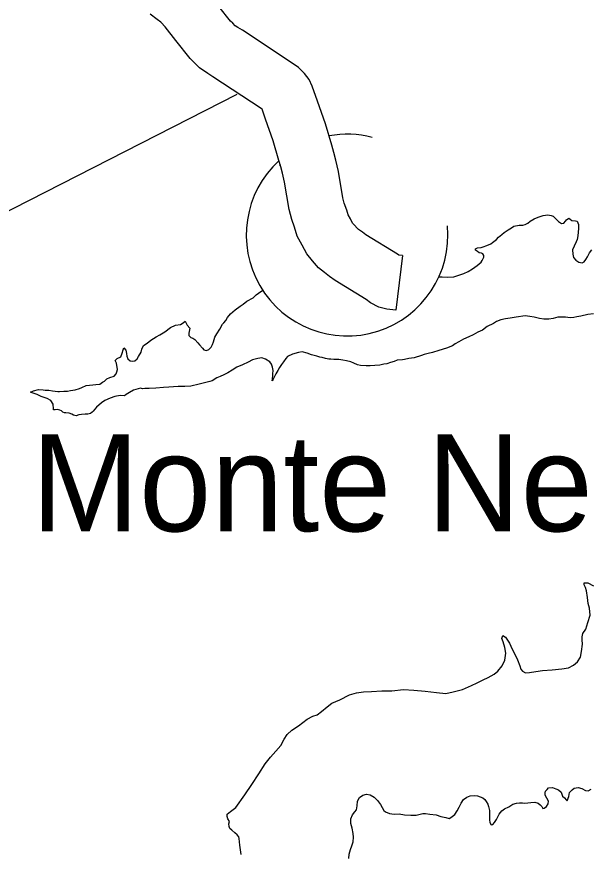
# Model space of a CAD drawing. Extents: x 670147 to 673275, y 705573 to 707613.
# Drawn here: x 670703 to 670749.9, y 707179.4 to 707247.9 of the extents above; entities that cross this region are included whole.
import ezdxf

# ---------------------------------------------------------------- set-up
doc = ezdxf.new("R2010")
doc.units = 0
for name, color, linetype in [('10', 7, 'Continuous'), ('21', 7, 'Continuous'), ('24', 7, 'Continuous'), ('9', 7, 'Continuous')]:
    doc.layers.add(name, color=color, linetype=linetype)

msp = doc.modelspace()

# ---------------------------------------------------------------- linework, layer by layer
at = {"layer": '10'}
for points in [[(670734.553, 707228.381), (670734.243, 707228.418), (670734.137, 707228.501), (670731.563, 707230.071), (670731.268, 707230.293), (670730.957, 707230.524), (670730.829, 707230.632), (670730.611, 707230.874), (670730.472, 707231.046), (670730.287, 707231.383), (670730.11, 707231.714), (670729.993, 707232.099), (670729.789, 707232.685), (670729.671, 707233.118), (670729.307, 707235.269), (670729.1, 707236.191), (670728.933, 707236.829), (670728.769, 707237.422), (670728.244, 707239.17), (670727.603, 707241.013), (670727.172, 707242.249), (670726.903, 707242.78), (670726.539, 707243.283), (670726.033, 707243.784), (670725.535, 707244.136), (670721.455, 707246.823), (670721.086, 707247.047), (670720.873, 707247.195), (670720.67, 707247.405), (670720.492, 707247.571), (670719.53, 707248.778)], [(670734.009, 707223.914), (670733.279, 707224.002), (670732.626, 707224.17), (670731.938, 707224.509), (670731.572, 707224.795), (670729.034, 707226.343), (670728.576, 707226.687), (670728.166, 707226.991), (670727.692, 707227.39), (670727.185, 707227.953), (670726.721, 707228.528), (670726.331, 707229.238), (670725.932, 707229.984), (670725.713, 707230.707), (670725.489, 707231.349), (670725.271, 707232.145), (670724.89, 707234.402), (670724.727, 707235.128), (670724.588, 707235.659), (670724.445, 707236.175), (670723.962, 707237.782), (670723.353, 707239.533), (670723.06, 707240.375), (670722.999, 707240.417), (670719.048, 707243.02), (670718.635, 707243.271), (670717.945, 707243.748), (670717.516, 707244.194), (670717.182, 707244.505), (670716.001, 707245.986), (670715.132, 707247.092), (670714.816, 707247.463), (670714.789, 707247.486), (670714.49, 707247.701), (670713.907, 707248.136)], [(670734.553, 707228.381), (670734.009, 707223.914)]]:
    msp.add_lwpolyline(points, dxfattribs=at)
at = {"layer": '21'}
msp.add_line((670701.335, 707231.532), (670721.03, 707241.603), dxfattribs=at)
at = {"layer": '24'}
for start, end in [(75.69699, 100.24643), (132.4684, 5.32847)]:
    msp.add_arc((670730.018, 707230.062), 8.25, start, end, dxfattribs=at)
at = {"layer": '9'}
for points in [[(670724.486, 707235.764), (670724.567, 707235.825)], [(670737.522, 707226.643), (670737.784, 707226.636), (670738.203, 707226.608), (670738.757, 707226.657), (670739.071, 707226.749), (670739.565, 707226.918), (670739.908, 707227.085), (670740.282, 707227.313), (670740.67, 707227.571), (670740.982, 707227.858), (670741.071, 707227.993), (670741.19, 707228.249), (670741.204, 707228.385), (670741.128, 707228.519), (670741.008, 707228.593), (670740.813, 707228.607), (670740.678, 707228.726), (670740.527, 707228.83), (670740.526, 707228.951), (670740.691, 707229.027), (670740.975, 707229.059), (670741.155, 707229.09), (670741.439, 707229.197), (670741.768, 707229.334), (670741.917, 707229.455), (670742.245, 707229.697), (670742.394, 707229.879), (670742.677, 707230.121), (670742.871, 707230.287), (670743.199, 707230.484), (670743.468, 707230.651), (670743.647, 707230.787), (670744.096, 707230.866), (670744.38, 707230.882), (670744.575, 707230.929), (670744.799, 707231.05), (670744.993, 707231.202), (670745.306, 707231.399), (670745.65, 707231.536), (670746.054, 707231.659), (670746.428, 707231.707), (670746.698, 707231.663), (670746.863, 707231.619), (670746.998, 707231.47), (670747.164, 707231.321), (670747.3, 707231.187), (670747.555, 707231.024), (670747.75, 707231.04), (670747.884, 707231.191), (670747.973, 707231.312), (670748.167, 707231.448), (670748.273, 707231.359), (670748.408, 707231.254), (670748.708, 707231.241), (670748.843, 707231.212), (670748.949, 707230.928), (670748.936, 707230.612), (670748.923, 707230.297), (670748.895, 707230.012), (670748.837, 707229.711), (670748.748, 707229.5), (670748.585, 707229.169), (670748.452, 707228.853), (670748.469, 707228.508), (670748.546, 707228.223), (670748.727, 707228.014), (670748.983, 707227.851), (670749.253, 707227.793), (670749.417, 707227.884), (670749.551, 707228.065), (670749.684, 707228.291), (670749.773, 707228.457), (670749.847, 707228.622), (670750.04, 707228.864)], [(670706.013, 707215.752), (670705.997, 707215.842), (670705.965, 707216.217), (670705.783, 707216.516), (670705.483, 707216.694), (670705.153, 707216.797), (670705.002, 707216.856), (670704.672, 707217.019), (670704.327, 707217.122), (670704.116, 707217.211), (670704.37, 707217.332), (670704.774, 707217.44), (670705.149, 707217.413), (670705.329, 707217.384), (670705.614, 707217.371), (670705.928, 707217.328), (670706.363, 707217.271), (670706.498, 707217.272), (670706.857, 707217.304), (670707.142, 707217.306), (670707.397, 707217.338), (670707.771, 707217.4), (670708.13, 707217.508), (670708.324, 707217.599), (670708.682, 707217.766), (670708.952, 707217.783), (670709.207, 707217.815), (670709.461, 707217.847), (670709.79, 707217.879), (670710.014, 707218.03), (670710.164, 707218.122), (670710.372, 707218.303), (670710.611, 707218.41), (670710.97, 707218.532), (670711.134, 707218.698), (670711.193, 707218.864), (670711.237, 707219.059), (670711.144, 707219.584), (670711.037, 707219.793), (670711.201, 707219.96), (670711.5, 707220.112), (670711.618, 707220.398), (670711.691, 707220.668), (670711.75, 707220.849), (670711.931, 707220.64), (670711.978, 707220.37), (670711.994, 707220.16), (670712.085, 707219.935), (670712.266, 707219.787), (670712.491, 707219.743), (670712.656, 707219.774), (670712.849, 707219.941), (670712.953, 707220.136), (670713.176, 707220.483), (670713.219, 707220.739), (670713.352, 707221.025), (670713.651, 707221.222), (670713.964, 707221.464), (670714.412, 707221.737), (670714.71, 707221.904), (670715.113, 707222.147), (670715.576, 707222.495), (670715.979, 707222.693), (670716.383, 707222.741), (670716.607, 707222.878), (670716.771, 707223.029), (670716.923, 707222.699), (670717.164, 707222.446), (670717.062, 707222.04), (670717.063, 707221.845), (670717.229, 707221.681), (670717.409, 707221.622), (670717.559, 707221.518), (670717.8, 707221.249), (670717.951, 707221.07), (670718.178, 707220.802), (670718.313, 707220.682), (670718.523, 707220.609), (670718.718, 707220.7), (670718.911, 707220.896), (670719, 707221.122), (670719.088, 707221.333), (670719.191, 707221.709), (670719.369, 707221.995), (670719.607, 707222.372), (670719.829, 707222.764), (670719.933, 707222.885), (670720.112, 707223.066), (670720.245, 707223.307), (670720.468, 707223.624), (670720.856, 707223.956), (670721.273, 707224.244), (670721.527, 707224.411), (670721.825, 707224.668), (670722.333, 707224.942), (670722.586, 707225.184), (670722.959, 707225.456), (670723.172, 707225.575)], [(670750.176, 707223.611), (670749.697, 707223.563), (670749.129, 707223.439), (670748.799, 707223.362), (670748.56, 707223.33), (670748.26, 707223.298), (670747.886, 707223.341), (670747.556, 707223.353), (670747.257, 707223.336), (670746.868, 707223.244), (670746.508, 707223.196), (670746.104, 707223.194), (670745.744, 707223.251), (670745.324, 707223.339), (670744.964, 707223.411), (670744.574, 707223.469), (670743.841, 707223.359), (670743.362, 707223.265), (670742.973, 707223.218), (670742.599, 707223.125), (670742.24, 707223.003), (670741.986, 707222.821), (670741.478, 707222.578), (670741.105, 707222.29), (670740.717, 707222.107), (670740.329, 707221.909), (670739.985, 707221.727), (670739.552, 707221.559), (670739.149, 707221.316), (670738.865, 707221.164), (670738.641, 707221.013), (670738.148, 707220.814), (670737.52, 707220.615), (670737.011, 707220.461), (670736.637, 707220.369), (670736.323, 707220.292), (670736.099, 707220.215), (670735.501, 707220.031), (670735.067, 707219.953), (670734.708, 707219.876)], [(670734.708, 707219.876), (670734.558, 707219.86), (670734.124, 707219.827), (670733.855, 707219.72), (670733.57, 707219.643), (670733.256, 707219.536), (670733.032, 707219.504), (670732.703, 707219.412), (670732.284, 707219.379), (670731.909, 707219.362), (670731.58, 707219.36), (670731.115, 707219.387), (670730.86, 707219.46), (670730.575, 707219.578), (670730.319, 707219.696), (670729.959, 707219.784), (670729.659, 707219.827), (670729.329, 707219.87), (670728.925, 707219.897), (670728.7, 707219.911), (670728.52, 707219.91), (670728.25, 707219.953), (670727.98, 707220.041), (670727.785, 707220.07), (670727.53, 707220.143), (670727.095, 707220.26), (670726.764, 707220.408), (670726.344, 707220.511), (670726.045, 707220.464), (670725.551, 707220.325), (670725.133, 707220.142), (670724.999, 707219.961), (670724.821, 707219.705), (670724.642, 707219.479), (670724.479, 707219.222), (670724.346, 707218.981), (670724.183, 707218.71), (670724.079, 707218.484), (670723.96, 707218.273), (670723.901, 707218.138), (670723.915, 707218.303), (670723.944, 707218.558), (670723.943, 707218.723), (670723.971, 707218.979), (670723.91, 707219.249), (670723.833, 707219.503), (670723.697, 707219.682), (670723.336, 707219.92), (670723.051, 707220.023), (670722.722, 707219.976), (670722.288, 707219.853), (670721.93, 707219.656), (670721.467, 707219.442), (670721.003, 707219.259), (670720.63, 707219.017), (670720.257, 707218.804), (670719.928, 707218.622), (670719.645, 707218.485), (670719.361, 707218.378), (670718.973, 707218.135), (670718.793, 707218.074), (670717.925, 707217.858), (670717.237, 707217.703), (670716.758, 707217.685), (670716.189, 707217.681), (670715.425, 707217.631), (670714.991, 707217.598), (670714.377, 707217.549), (670713.838, 707217.515), (670713.478, 707217.513), (670713.283, 707217.497), (670713.118, 707217.541), (670712.55, 707217.372), (670712.222, 707217.19), (670711.953, 707217.008), (670711.804, 707216.902), (670711.444, 707216.944), (670711.01, 707216.851), (670710.651, 707216.729), (670710.203, 707216.531), (670709.919, 707216.349), (670709.517, 707215.971), (670709.234, 707215.669), (670709.16, 707215.578), (670709.041, 707215.457), (670708.816, 707215.411), (670708.592, 707215.409), (670708.292, 707215.392), (670708.083, 707215.346), (670707.858, 707215.269), (670707.633, 707215.328), (670707.513, 707215.417), (670707.273, 707215.506), (670707.003, 707215.519), (670706.898, 707215.518), (670706.778, 707215.577), (670706.657, 707215.682), (670706.522, 707215.741), (670706.312, 707215.799), (670706.147, 707215.768), (670706.013, 707215.752)], [(670720.356, 707181.88), (670720.4, 707182.09), (670720.249, 707182.299), (670720.218, 707182.494), (670720.202, 707182.674), (670720.47, 707182.916), (670720.918, 707183.219), (670721.661, 707184.26), (670722.225, 707185.119), (670722.789, 707185.994), (670723.323, 707186.808), (670723.74, 707187.351), (670724.186, 707187.849), (670724.588, 707188.302), (670724.869, 707188.814), (670725.122, 707189.191), (670725.509, 707189.569), (670726.032, 707189.903), (670726.747, 707190.448), (670727.225, 707190.691), (670727.569, 707190.814), (670727.927, 707191.071), (670728.389, 707191.465), (670728.762, 707191.767), (670729.42, 707192.027), (670730.211, 707192.452), (670730.78, 707192.606), (670731.348, 707192.7), (670732.022, 707192.72), (670732.861, 707192.77), (670733.685, 707192.776), (670734.628, 707192.872), (670735.467, 707192.832), (670736.412, 707192.749), (670737.326, 707192.635), (670738.106, 707192.55), (670738.704, 707192.689), (670739.467, 707192.874), (670740.199, 707193.209), (670740.662, 707193.437), (670741.155, 707193.681), (670741.544, 707193.879), (670742.036, 707194.152), (670742.35, 707194.379), (670742.692, 707194.817), (670742.929, 707195.284), (670743.015, 707195.87), (670742.922, 707196.334), (670742.785, 707196.784), (670742.678, 707197.053), (670742.752, 707197.294), (670742.962, 707197.16), (670743.295, 707196.682), (670743.523, 707196.188), (670743.75, 707195.784), (670743.947, 707195.305), (670744.145, 707194.811), (670744.236, 707194.557), (670744.372, 707194.393), (670744.613, 707194.244), (670744.927, 707194.276), (670745.451, 707194.37), (670746.005, 707194.449), (670746.784, 707194.499), (670747.592, 707194.564), (670748.116, 707194.658), (670748.549, 707194.871), (670748.877, 707195.158), (670749.114, 707195.535), (670749.202, 707196.001), (670749.273, 707196.587), (670749.256, 707196.947), (670749.254, 707197.187), (670749.313, 707197.458), (670749.535, 707197.819), (670749.712, 707198.361), (670749.888, 707198.962), (670749.84, 707199.547), (670749.748, 707199.922), (670749.67, 707200.417), (670749.592, 707200.957), (670749.515, 707201.241), (670749.409, 707201.436), (670749.408, 707201.616), (670749.708, 707201.618), (670750.173, 707201.366)], [(670738.091, 707182.418), (670738.361, 707182.33), (670738.511, 707182.406), (670738.824, 707182.648), (670739.032, 707182.964), (670739.18, 707183.266), (670739.358, 707183.582), (670739.536, 707183.898), (670739.804, 707184.08), (670740.088, 707184.172), (670740.403, 707184.204), (670740.672, 707184.191), (670740.898, 707184.103), (670741.123, 707184.014), (670741.273, 707183.895), (670741.394, 707183.716), (670741.53, 707183.491), (670741.591, 707183.312), (670741.668, 707182.997), (670741.655, 707182.712), (670741.657, 707182.427), (670741.658, 707182.231), (670741.704, 707182.007), (670741.795, 707181.812), (670741.945, 707181.828), (670742.079, 707181.994), (670742.242, 707182.235), (670742.346, 707182.461), (670742.449, 707182.687), (670742.553, 707182.808), (670742.687, 707182.959), (670742.881, 707183.125), (670743.24, 707183.293), (670743.568, 707183.505), (670743.867, 707183.582), (670744.122, 707183.599), (670744.376, 707183.615), (670744.541, 707183.571), (670744.811, 707183.603), (670745.035, 707183.65), (670745.365, 707183.667), (670745.65, 707183.594), (670745.815, 707183.46), (670745.936, 707183.311), (670746.027, 707183.146), (670746.147, 707183.162), (670746.326, 707183.313), (670746.474, 707183.524), (670746.488, 707183.735), (670746.351, 707184.004), (670746.23, 707184.228), (670746.229, 707184.423), (670746.258, 707184.559), (670746.377, 707184.694), (670746.496, 707184.83), (670746.811, 707184.877), (670747.096, 707184.744), (670747.306, 707184.686), (670747.517, 707184.492), (670747.639, 707184.162), (670747.789, 707184.028), (670747.94, 707183.864), (670748.031, 707183.775), (670748.148, 707184.121), (670748.221, 707184.467), (670748.43, 707184.663), (670748.579, 707184.814), (670748.923, 707184.861), (670749.223, 707184.773), (670749.509, 707184.625), (670749.734, 707184.597), (670749.988, 707184.733)], [(670730.791, 707183.045), (670730.849, 707183.375), (670730.862, 707183.736), (670731.025, 707184.052), (670731.309, 707184.234), (670731.608, 707184.311), (670731.893, 707184.268), (670732.239, 707184.075), (670732.495, 707183.792), (670732.752, 707183.463), (670733.024, 707182.985), (670733.16, 707182.865), (670733.475, 707182.732), (670733.88, 707182.675), (670734.269, 707182.708), (670734.719, 707182.636), (670735.244, 707182.594), (670735.663, 707182.597), (670736.201, 707182.751), (670736.426, 707182.752), (670736.786, 707182.694), (670737.311, 707182.623), (670737.686, 707182.505), (670738.091, 707182.418)], [(670730.156, 707179.063), (670730.184, 707179.423), (670730.286, 707179.784), (670730.404, 707180.1), (670730.507, 707180.431), (670730.55, 707180.792), (670730.518, 707181.092), (670730.426, 707181.526), (670730.334, 707181.931), (670730.331, 707182.306), (670730.464, 707182.622), (670730.643, 707182.864), (670730.791, 707183.045)], [(670721.345, 707179.395), (670721.25, 707180.144), (670721.202, 707180.685), (670721.157, 707180.834), (670721.036, 707180.999), (670720.84, 707181.162), (670720.584, 707181.371), (670720.418, 707181.52), (670720.373, 707181.67), (670720.356, 707181.88)]]:
    msp.add_lwpolyline(points, dxfattribs=at)

# ---------------------------------------------------------------- texts
at = {"layer": '24'}
msp.add_text('Monte Ne', height=7.92, dxfattribs=at).set_placement((670704.193, 707205.828))

doc.saveas('drawing.dxf')
